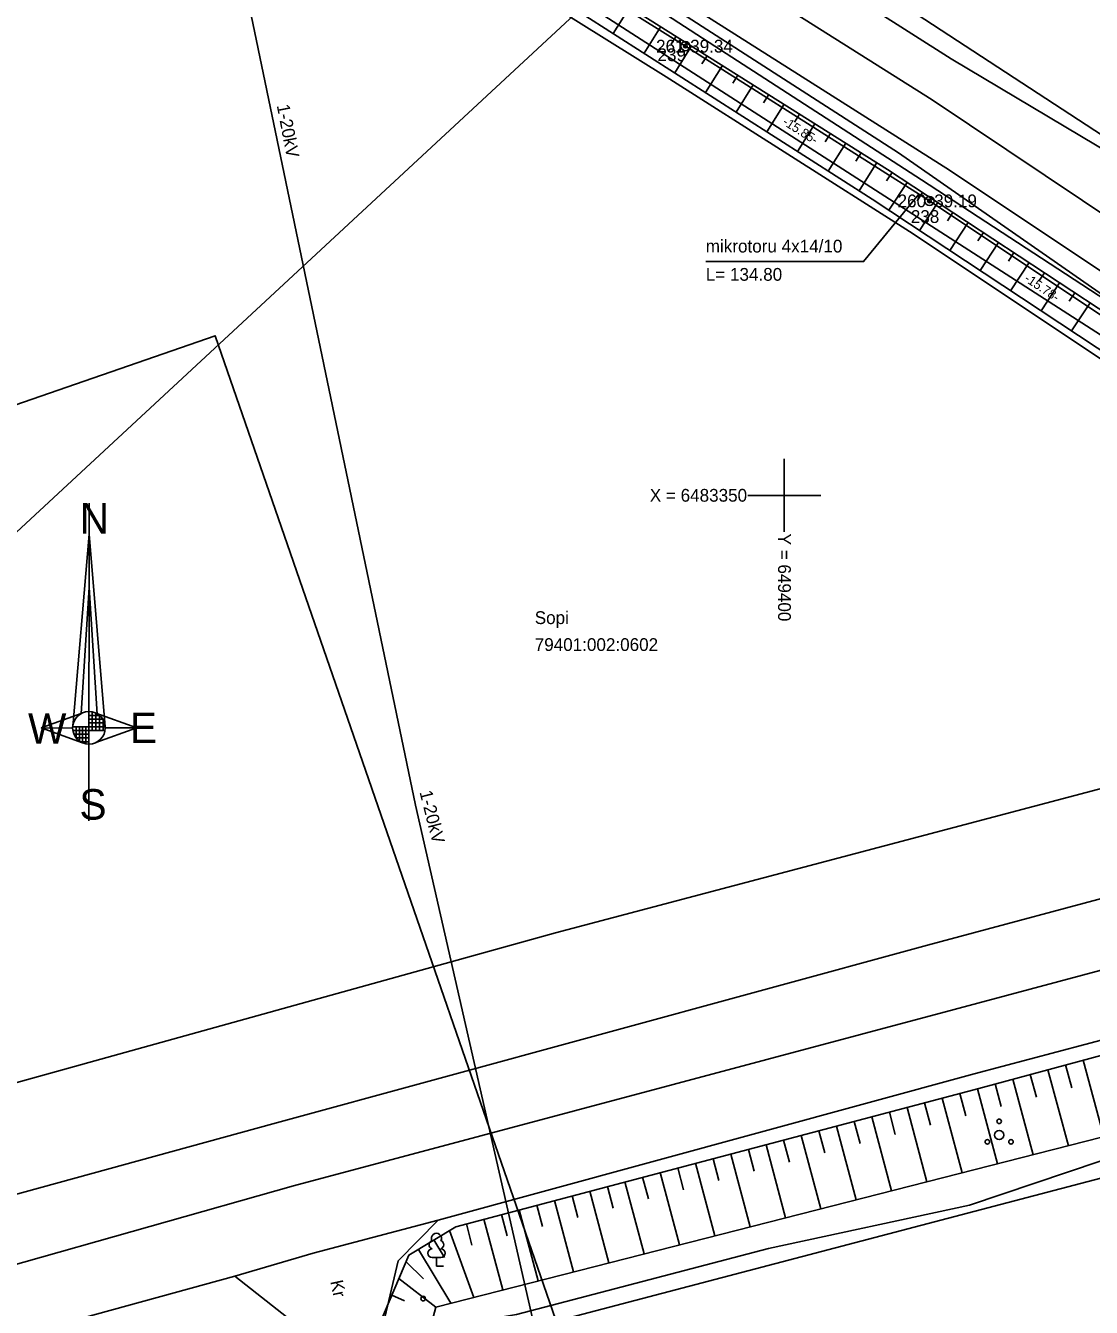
# Model space of a CAD drawing. Extents: x 647603 to 650850, y 6482647 to 6486043.
# Drawn here: x 649358.4 to 649416.8, y 6483305.5 to 6483375.8 of the extents above; entities that cross this region are included whole.
import ezdxf

# ---------------------------------------------------------------- set-up
doc = ezdxf.new("R2010")
doc.units = 0
for name, color, linetype in [('ABIJOONIS', 7, 'Continuous'), ('AED', 7, 'Continuous'), ('JOONSIDE', 7, 'Continuous'), ('KOORDPUNKT', 7, 'Continuous'), ('KPOHULIIN', 7, 'Continuous'), ('MOOTKORG_EH2000', 7, 'Continuous'), ('MOOTMPUNKT', 7, 'Continuous'), ('MOOTNR', 7, 'Continuous'), ('MOOTPIIR', 7, 'Continuous'), ('PIIR', 7, 'Continuous'), ('PUU', 7, 'Continuous'), ('RELJEEF', 7, 'Continuous'), ('SITRASS', 7, 'Continuous'), ('TEE', 7, 'Continuous'), ('VORK', 7, 'Continuous'), ('VORMISTUS', 7, 'Continuous')]:
    doc.layers.add(name, color=color, linetype=linetype)

msp = doc.modelspace()

# ---------------------------------------------------------------- linework, layer by layer
at = {"layer": 'ABIJOONIS'}
msp.add_lwpolyline([(649021.978, 6483208.416), (649048.053, 6483217.124), (649072.77, 6483225.111), (649095.651, 6483232.439), (649119.76, 6483240.163), (649143.299, 6483247.265), (649166.724, 6483254.355), (649191.746, 6483261.598), (649220.22, 6483269.506), (649247.382, 6483277.157), (649272.948, 6483284.019), (649297.274, 6483291.064), (649316.481, 6483296.381), (649349.432, 6483305.434), (649373.089, 6483312.126), (649409.312, 6483321.8), (649443.212, 6483330.874), (649473.815, 6483339.129), (649501.334, 6483346.489)], dxfattribs=at)
at = {"layer": 'AED'}
msp.add_lwpolyline([(649371.454, 6483402.728), (649368.986, 6483399.146), (649389.34, 6483386.557), (649409.157, 6483373.938), (649429.643, 6483361.724), (649444.366, 6483352.079), (649453.508, 6483346.556)], dxfattribs=at)
at = {"layer": 'KOORDPUNKT'}
for centre, radius in [((649394.581, 6483374.64), 0.25), ((649394.581, 6483374.64), 0.025), ((649394.581, 6483374.64), 0.0221), ((649394.581, 6483374.64), 0.0191), ((649394.581, 6483374.64), 0.0161), ((649394.581, 6483374.64), 0.0132), ((649394.581, 6483374.64), 0.0102), ((649394.581, 6483374.64), 0.00726), ((649394.581, 6483374.64), 0.0043), ((649407.967, 6483366.152), 0.25), ((649407.967, 6483366.152), 0.025), ((649407.967, 6483366.152), 0.0221), ((649407.967, 6483366.152), 0.0191), ((649407.967, 6483366.152), 0.0161), ((649407.967, 6483366.152), 0.0132), ((649407.967, 6483366.152), 0.0102), ((649407.967, 6483366.152), 0.00726), ((649407.967, 6483366.152), 0.0043)]:
    msp.add_circle(centre, radius, dxfattribs=at)
at = {"layer": 'KPOHULIIN'}
for points in [[(649368.116, 6483389.104), (649379.776, 6483333.003)], [(649379.776, 6483333.003), (649390.329, 6483286.739)]]:
    msp.add_lwpolyline(points, dxfattribs=at)
at = {"layer": 'MOOTMPUNKT'}
for centre in [(649394.581, 6483374.64), (649407.967, 6483366.152)]:
    msp.add_circle(centre, 0.1, dxfattribs=at)
at = {"layer": 'MOOTPIIR'}
for points in [[(649450.846, 6483380.585), (649454.131, 6483371.958), (649458.301, 6483361.915), (649460.052, 6483356.687), (649451.8, 6483355.276), (649441.788, 6483351.4), (649435.571, 6483348.75), (649435.228, 6483348.34), (649434.715, 6483349.384), (649431.676, 6483352.284), (649430.446, 6483353.085), (649422.244, 6483359.042), (649409.057, 6483367.829), (649395.647, 6483376.332)], [(649382.201, 6483380.026), (649393.515, 6483372.948), (649406.877, 6483364.475), (649419.958, 6483355.758)]]:
    msp.add_lwpolyline(points, dxfattribs=at)
at = {"layer": 'PIIR'}
for points in [[(649030.89, 6483443.72), (649195.93, 6483497.36), (649207.24, 6483501.6), (649221.37, 6483489), (649237.86, 6483475.28), (649259.51, 6483459.39), (649287.8, 6483440.33), (649308.21, 6483427), (649382.93, 6483380.95), (649423.23, 6483355.02), (649435.44, 6483346.12), (649437.44, 6483339.23), (649387.45, 6483326), (649170.5, 6483265.73), (649069.04, 6483234.18), (648944.67, 6483191.88)], [(649264.11, 6483465.93), (649292.22, 6483446.99), (649312.49, 6483433.76), (649368.46, 6483399.44), (649369.57, 6483401.03), (649453.38, 6483346.29), (649437.44, 6483339.23), (649435.44, 6483346.12), (649423.23, 6483355.02), (649382.93, 6483380.95), (649308.21, 6483427), (649287.8, 6483440.33)]]:
    msp.add_lwpolyline(points, dxfattribs=at)
for points in [[(649453.38, 6483346.29), (649369.57, 6483401.03), (649434.06, 6483494.74), (649482.17, 6483457.59), (649486.83, 6483429.51), (649501.28, 6483361.32)], [(649509.16, 6483336.9), (649569.8, 6483202.9), (649645.19, 6483027.77), (649713.99, 6482851.79), (649632, 6482909.3), (649598.2, 6482929.55), (649578.2, 6482942.1), (649569.29, 6482944.25), (649540.66, 6482944.33), (649462.08, 6482940.55), (649383.11, 6483303.55), (649461.44, 6483324.12)]]:
    msp.add_lwpolyline(points, close=True, dxfattribs=at)
at = {"layer": 'PUU'}
for p, q in [((649381.162, 6483308.203), (649380.682, 6483308.203)), ((649380.922, 6483307.728), (649380.922, 6483308.203)), ((649381.302, 6483307.728), (649380.922, 6483307.728))]:
    msp.add_line(p, q, dxfattribs=at)
for centre, radius in [((649411.79, 6483315.666), 0.125), ((649411.79, 6483314.916), 0.25), ((649411.14, 6483314.541), 0.125), ((649412.44, 6483314.541), 0.125), ((649380.199, 6483305.945), 0.125)]:
    msp.add_circle(centre, radius, dxfattribs=at)
for centre, radius, start, end in [((649380.752, 6483308.901), 0.233, 109.02174, 253.14154), ((649380.922, 6483309.248), 0.277, 332.5799, 207.4201), ((649381.092, 6483308.901), 0.233, 286.85082, 70.98591), ((649380.685, 6483308.44), 0.238, 90.0016, 269.3953), ((649381.159, 6483308.44), 0.238, 270.6047, 89.9984)]:
    msp.add_arc(centre, radius, start, end, dxfattribs=at)
at = {"layer": 'RELJEEF'}
for p, q in [((649391.535, 6483376.782), (649390.624, 6483375.338)), ((649393.227, 6483375.716), (649392.309, 6483374.259)), ((649394.073, 6483375.183), (649393.796, 6483374.744)), ((649394.919, 6483374.649), (649393.994, 6483373.181)), ((649395.765, 6483374.116), (649395.486, 6483373.674)), ((649396.611, 6483373.583), (649395.678, 6483372.103)), ((649397.457, 6483373.05), (649397.176, 6483372.604)), ((649398.303, 6483372.517), (649397.363, 6483371.025)), ((649399.149, 6483371.983), (649398.866, 6483371.534)), ((649399.995, 6483371.45), (649399.047, 6483369.947)), ((649400.841, 6483370.917), (649400.555, 6483370.464)), ((649401.687, 6483370.384), (649400.732, 6483368.869)), ((649402.533, 6483369.85), (649402.245, 6483369.394)), ((649403.379, 6483369.317), (649402.416, 6483367.791)), ((649404.225, 6483368.784), (649403.935, 6483368.324)), ((649405.071, 6483368.251), (649404.101, 6483366.712)), ((649405.913, 6483367.713), (649405.613, 6483367.256)), ((649406.749, 6483367.163), (649405.746, 6483365.64)), ((649407.584, 6483366.613), (649407.283, 6483366.156)), ((649408.419, 6483366.063), (649407.415, 6483364.537)), ((649409.255, 6483365.514), (649408.953, 6483365.055)), ((649410.09, 6483364.964), (649409.083, 6483363.433)), ((649410.925, 6483364.414), (649410.623, 6483363.954)), ((649411.761, 6483363.864), (649410.751, 6483362.33)), ((649412.596, 6483363.314), (649412.293, 6483362.854)), ((649413.431, 6483362.765), (649412.419, 6483361.227)), ((649414.267, 6483362.215), (649413.963, 6483361.753)), ((649415.102, 6483361.665), (649414.088, 6483360.124)), ((649415.937, 6483361.115), (649415.633, 6483360.653)), ((649416.773, 6483360.566), (649415.756, 6483359.021)), ((649416.393, 6483319.02), (649417.527, 6483314.824)), ((649414.463, 6483318.498), (649415.589, 6483314.33)), ((649415.428, 6483318.759), (649415.767, 6483317.504)), ((649411.566, 6483317.716), (649411.901, 6483316.478)), ((649412.532, 6483317.977), (649413.651, 6483313.835)), ((649413.497, 6483318.237), (649413.834, 6483316.991)), ((649408.667, 6483316.944), (649409.753, 6483312.841)), ((649409.634, 6483317.2), (649409.961, 6483315.966)), ((649410.601, 6483317.455), (649411.691, 6483313.335)), ((649405.767, 6483316.176), (649406.091, 6483314.953)), ((649406.734, 6483316.432), (649407.815, 6483312.347)), ((649407.701, 6483316.688), (649408.026, 6483315.46)), ((649403.834, 6483315.665), (649404.156, 6483314.447)), ((649404.801, 6483315.921), (649405.877, 6483311.852)), ((649400.934, 6483314.897), (649402.001, 6483310.864)), ((649401.9, 6483315.153), (649402.221, 6483313.941)), ((649402.867, 6483315.409), (649403.939, 6483311.358)), ((649398.033, 6483314.13), (649398.352, 6483312.928)), ((649399, 6483314.386), (649400.063, 6483310.369)), ((649399.967, 6483314.642), (649400.286, 6483313.434)), ((649395.133, 6483313.363), (649396.187, 6483309.381)), ((649396.1, 6483313.618), (649396.417, 6483312.421)), ((649397.067, 6483313.874), (649398.125, 6483309.875)), ((649393.2, 6483312.851), (649394.249, 6483308.886)), ((649394.166, 6483313.107), (649394.482, 6483311.915)), ((649390.3, 6483312.084), (649390.612, 6483310.902)), ((649391.266, 6483312.34), (649392.311, 6483308.392)), ((649392.233, 6483312.595), (649392.547, 6483311.408)), ((649387.399, 6483311.316), (649388.435, 6483307.403)), ((649388.366, 6483311.572), (649388.677, 6483310.396)), ((649389.333, 6483311.828), (649390.373, 6483307.898)), ((649384.499, 6483310.549), (649384.808, 6483309.383)), ((649385.466, 6483310.805), (649386.497, 6483306.909)), ((649386.433, 6483311.061), (649386.743, 6483309.889)), ((649382.566, 6483310.037), (649382.873, 6483308.876)), ((649383.532, 6483310.293), (649384.559, 6483306.415)), ((649380.787, 6483309.16), (649381.369, 6483308.196)), ((649381.643, 6483309.677), (649382.978, 6483306.011)), ((649379.931, 6483308.643), (649381.715, 6483305.689)), ((649379.259, 6483307.967), (649380.207, 6483307.03)), ((649378.867, 6483307.047), (649380.894, 6483305.48)), ((649378.475, 6483306.127), (649379.173, 6483305.829))]:
    msp.add_line(p, q, dxfattribs=at)
for points in [[(649419.958, 6483334.394), (649423.583, 6483335.779), (649431.624, 6483339.75), (649433.117, 6483342.01), (649431.428, 6483346.609), (649423.308, 6483354.027), (649404.819, 6483366.253), (649385.319, 6483378.733), (649368.64, 6483389.26), (649341.682, 6483405.537), (649308.831, 6483425.971), (649285.913, 6483440.311), (649258.427, 6483459.304), (649235.793, 6483475.733), (649216.04, 6483492.653), (649209.506, 6483499.772)], [(649209.506, 6483499.772), (649217.115, 6483493.868), (649236.267, 6483477.295), (649259.422, 6483460.628), (649286.955, 6483442.064), (649309.742, 6483427.196), (649342.254, 6483406.601), (649369.269, 6483390.901), (649385.992, 6483380.276), (649405.659, 6483367.88), (649424.439, 6483355.52), (649436.2, 6483346.298), (649438.252, 6483341.443), (649437.05, 6483336.706), (649431.301, 6483332.846), (649425.167, 6483331.088), (649420.418, 6483329.817)], [(649379.007, 6483299.397), (649377.814, 6483304.577), (649379.414, 6483308.331), (649381.986, 6483309.884), (649410.675, 6483317.475), (649434.959, 6483324.036), (649437.339, 6483323.017), (649438.354, 6483319.109)], [(649437.352, 6483318.489), (649434.746, 6483319.216), (649380.894, 6483305.48), (649379.864, 6483301.643)]]:
    msp.add_lwpolyline(points, dxfattribs=at)
at = {"layer": 'SITRASS'}
for points in [[(649447.38, 6483321.491), (649443.803, 6483326.056), (649440.585, 6483330.122), (649436.953, 6483335.381), (649434.763, 6483338.582), (649432.885, 6483342.952), (649431.362, 6483348.127), (649430.576, 6483350.636), (649428.624, 6483353.121), (649418.529, 6483360.118), (649407.522, 6483367.31), (649396.192, 6483374.63), (649384.92, 6483381.965), (649373.404, 6483389.279), (649361.91, 6483395.627), (649350.915, 6483402.061), (649339.529, 6483408.83), (649328.257, 6483415.96), (649317.024, 6483423.103), (649305.695, 6483430.168), (649294.525, 6483437.623), (649283.035, 6483445.069)], [(649434.791, 6483344.699), (649433.077, 6483348.182), (649430.429, 6483350.709), (649429.312, 6483351.437), (649421.101, 6483357.4), (649407.967, 6483366.152), (649394.581, 6483374.64), (649383.236, 6483381.738), (649374.912, 6483386.597), (649367.488, 6483391.143), (649354.628, 6483398.109), (649343.896, 6483405.039), (649332.748, 6483412.281), (649322.823, 6483418.516)], [(649407.381, 6483366.524), (649404.353, 6483362.822), (649395.697, 6483362.822)], [(649447.38, 6483321.527), (649445.393, 6483320.955), (649441.942, 6483319.91), (649430.532, 6483317.272), (649422.707, 6483315.292), (649410.165, 6483311.061), (649399.135, 6483308.695), (649385.324, 6483305.078)], [(649422.707, 6483315.292), (649410.165, 6483311.061), (649399.135, 6483308.695), (649385.324, 6483305.078), (649376.837, 6483303.667), (649372.449, 6483303.237), (649364.404, 6483301.539)]]:
    msp.add_lwpolyline(points, dxfattribs=at)
at = {"layer": 'TEE'}
for points in [[(649388.245, 6483384.246), (649408.105, 6483371.686), (649434.892, 6483353.753), (649450.498, 6483342.707), (649452.798, 6483341.799), (649455.776, 6483341.544), (649461.392, 6483341.8), (649464.401, 6483342.197), (649471.82, 6483344.597), (649473.056, 6483345.195), (649480.984, 6483348.766)], [(649348.297, 6483309.041), (649371.951, 6483315.535), (649407.867, 6483325.326), (649431.596, 6483331.691), (649437.006, 6483335.352), (649438.859, 6483337.925), (649439.308, 6483339.936), (649439.113, 6483342.663), (649436.349, 6483347.228), (649432.668, 6483350.418), (649406.259, 6483368.78), (649386.528, 6483381.516)], [(649438.936, 6483313.845), (649438.73, 6483319.363), (649438.455, 6483323.608), (649436.217, 6483325.11), (649410.417, 6483318.264), (649381.021, 6483310.238), (649374.156, 6483308.438), (649369.857, 6483307.168), (649349.688, 6483301.635), (649319.742, 6483293.268)], [(649379.114, 6483296.339), (649377.797, 6483303.658), (649378.816, 6483308.008), (649381.021, 6483310.238)], [(649369.857, 6483307.168), (649373.642, 6483304.193), (649375.233, 6483299.444), (649375.983, 6483295.684)]]:
    msp.add_lwpolyline(points, dxfattribs=at)
at = {"layer": 'VORK'}
for p, q in [((649400, 6483352), (649400, 6483348)), ((649398, 6483350), (649402, 6483350))]:
    msp.add_line(p, q, dxfattribs=at)
at = {"layer": 'VORMISTUS'}
for p, q in [((649359.244, 6483337.246), (649360.971, 6483337.237)), ((649362.758, 6483337.246), (649364.489, 6483337.246))]:
    msp.add_line(p, q, dxfattribs=at)
for points in [[(649179.563, 6483451.955), (649284.76, 6483549.555), (649419.089, 6483404.772), (649313.892, 6483307.172)], [(648865.728, 6483032.791), (648818.793, 6483168.398), (649368.782, 6483358.757), (649415.717, 6483223.15)]]:
    msp.add_lwpolyline(points, close=True, dxfattribs=at)
for points in [[(649361.877, 6483349.564), (649361.865, 6483332.156)], [(649361.876, 6483347.877), (649360.973, 6483337.307)], [(649361.876, 6483347.877), (649362.756, 6483337.307)], [(649361.874, 6483344.947), (649361.443, 6483338.037)], [(649361.874, 6483344.947), (649362.323, 6483338.007)], [(649359.244, 6483337.246), (649361.443, 6483338.037)], [(649362.033, 6483337.107), (649362.033, 6483338.124)], [(649362.243, 6483337.107), (649362.243, 6483338.056)], [(649362.243, 6483338.056), (649364.489, 6483337.246)], [(649359.244, 6483337.246), (649361.519, 6483336.422)], [(649360.973, 6483337.307), (649362.756, 6483337.307)], [(649361.171, 6483336.683), (649361.171, 6483337.307)], [(649361.345, 6483336.519), (649361.345, 6483337.307)], [(649361.519, 6483336.422), (649361.519, 6483337.307)], [(649361.694, 6483336.369), (649361.694, 6483337.307)], [(649361.869, 6483337.927), (649362.443, 6483337.927)], [(649361.869, 6483337.727), (649362.618, 6483337.728)], [(649361.869, 6483337.517), (649362.716, 6483337.518)], [(649362.243, 6483336.437), (649364.489, 6483337.246)], [(649362.443, 6483337.107), (649362.443, 6483337.927)], [(649362.653, 6483337.107), (649362.653, 6483337.667)], [(649360.982, 6483337.107), (649362.748, 6483337.107)], [(649361.042, 6483336.897), (649361.868, 6483336.897)], [(649361.159, 6483336.697), (649361.868, 6483336.697)], [(649361.392, 6483336.487), (649361.868, 6483336.487)]]:
    msp.add_lwpolyline(points, dxfattribs=at)
msp.add_arc((649361.865, 6483337.246), 0.894, 180.65958, 180.62438, dxfattribs=at)

# ---------------------------------------------------------------- texts
at = {"layer": 'JOONSIDE'}
for s, rotation, p in [('-15.85-', 327.62141, (649399.867, 6483370.371)), ('-15.78-', 326.32201, (649413.127, 6483361.783))]:
    msp.add_text(s, height=0.5, rotation=rotation, dxfattribs=at).set_placement(p)
at = {"layer": 'KOORDPUNKT'}
for s, p in [('239 ', (649393.05, 6483373.818)), ('238 ', (649406.943, 6483364.944))]:
    msp.add_text(s, height=0.7, dxfattribs=at).set_placement(p)
at = {"layer": 'KPOHULIIN'}
for rotation, p in [(280.86074, (649372.162, 6483371.39)), (284.32825, (649379.989, 6483333.728))]:
    msp.add_text('1-20kV', height=0.7, rotation=rotation, dxfattribs=at).set_placement(p)
at = {"layer": 'MOOTKORG_EH2000'}
for s, p in [(' 39.34', (649394.581, 6483374.29)), (' 39.19', (649407.967, 6483365.802))]:
    msp.add_text(s, height=0.7, dxfattribs=at).set_placement(p)
at = {"layer": 'MOOTNR'}
for s, p in [('261 ', (649392.971, 6483374.29)), ('260 ', (649406.217, 6483365.802))]:
    msp.add_text(s, height=0.7, dxfattribs=at).set_placement(p)
at = {"layer": 'PIIR'}
for s, p in [('Sopi', (649386.315, 6483342.942)), ('79401:002:0602', (649386.315, 6483341.466))]:
    msp.add_text(s, height=0.7, rotation=360, dxfattribs=at).set_placement(p)
at = {"layer": 'SITRASS'}
for s, p in [('mikrotoru 4x14/10 ', (649395.697, 6483363.322)), ('L= 134.80', (649395.697, 6483361.772))]:
    msp.add_text(s, height=0.7, dxfattribs=at).set_placement(p)
at = {"layer": 'TEE'}
msp.add_text('Kr', height=0.7, rotation=282.06519, dxfattribs=at).set_placement((649375.098, 6483306.882))
at = {"layer": 'VORK'}
msp.add_text('X = 6483350', height=0.7, dxfattribs=at).set_placement((649392.627, 6483349.654))
msp.add_text('Y = 649400 ', height=0.7, rotation=270, dxfattribs=at).set_placement((649399.662, 6483347.904))
at = {"layer": 'VORMISTUS'}
for s, p in [('N', (649361.349, 6483347.906)), ('W', (649358.521, 6483336.38)), ('E', (649364.11, 6483336.411)), ('S', (649361.341, 6483332.217))]:
    msp.add_text(s, height=1.67, dxfattribs=at).set_placement(p)

doc.saveas('drawing.dxf')
